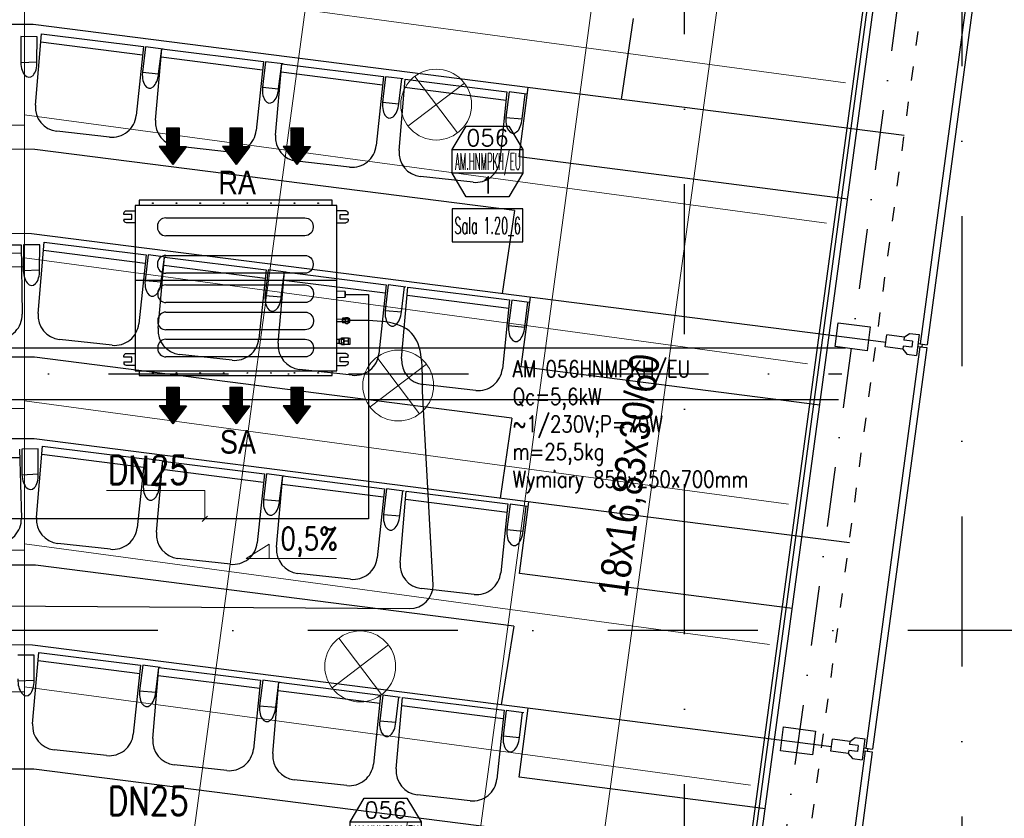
# Model space of a CAD drawing. Header units: millimetres. Extents: x -32221 to 212500, y 31663 to 93766.
# Tile 263 of 340: x 86252 to 90421, y 39860 to 43241. Entities that reach past the tile are written whole.
import ezdxf
from ezdxf.enums import TextEntityAlignment as Align

# ---------------------------------------------------------------- set-up
doc = ezdxf.new("R2010")
doc.units = ezdxf.units.MM
doc.linetypes.add('DASHDOTX2', pattern=[50.8, 25.4, -12.7, 0, -12.7])
doc.linetypes.add('GCAD_ISO03W100', pattern=[30, 12, -18])
for name, color, linetype in [('DVM_INDOOR', 104, 'Continuous'), ('DVM_INOUT_MARK', 3, 'Continuous'), ('DVM_INOUT_NAME', 7, 'Continuous'), ('DVM_PIPE', 3, 'Continuous'), ('osie', 250, 'Continuous'), ('Sciany', 250, 'Continuous'), ('skropliny', 5, 'Continuous'), ('Wyposazenie', 250, 'Continuous')]:
    doc.layers.add(name, color=color, linetype=linetype)
for name, color, linetype, lineweight in [('kasetony', 42, 'Continuous', 5), ('lampy', 30, 'Continuous', 9), ('opis', 250, 'Continuous', 15), ('Opisy', 250, 'Continuous', 13)]:
    doc.layers.add(name, color=color, linetype=linetype, lineweight=lineweight)
doc.styles.add('DVM_DEFAULT', font='romans.shx', dxfattribs={"bigfont": 'whgtxt.shx'})
doc.styles.get("Standard").update_dxf_attribs({"font": 'ARIALN.TTF'})

# ---------------------------------------------------------------- blocks, each defined once
blk = doc.blocks.new('INOUT_MARK')
at = {"layer": 'DVM_INOUT_MARK', "color": 0}
for p, q in [((-600, 1560), (600, 1560)), ((600, 1160), (-600, 1160))]:
    blk.add_line(p, q, dxfattribs=at)
blk.add_lwpolyline([(-360, 1960), (360, 1960), (600, 1560), (600, 1160), (360, 760), (-360, 760), (-600, 1160), (-600, 1560), (-360, 1960)], dxfattribs=at)
at = {"layer": 'DVM_INOUT_NAME'}
blk.add_lwpolyline([(-600, 0), (600, 0), (600, 560), (-600, 560)], close=True, dxfattribs=at)
at = {"layer": 'DVM_INOUT_MARK', "color": 0, "style": 'DVM_DEFAULT'}
for tag, p in [('CAP', (0, 1760)), ('NO', (0, 960))]:
    blk.add_attdef(tag, text='', height=280, dxfattribs=at).set_placement(p, align=Align.MIDDLE_CENTER)
for tag, width, p, p2 in [('QTY', 0.517418, (710, 1220), (1089, 1220)), ('MNAME', 0.53094, (-549, 1220), (563, 1220))]:
    blk.add_attdef(tag, text='', height=280, dxfattribs=dict(at, width=width)).set_placement(p, p2, align=Align.FIT)
at = {"layer": 'DVM_INOUT_NAME', "style": 'DVM_DEFAULT', "width": 1.097081}
blk.add_attdef('INAME', text='', height=280, dxfattribs=at).set_placement((-562, 134), (564, 134), align=Align.FIT)
blk = doc.blocks.new('Direction')
at = {"layer": 'DVM_INDOOR', "color": 1}
for p, q in [((-35, 693.8), (35, 693.8)), ((-35, 693.8), (-35, 588.8)), ((35, 693.8), (35, 588.8)), ((-35, 588.8), (-77, 588.8)), ((-77, 588.8), (0, 487.3)), ((77, 588.8), (0, 487.3)), ((35, 588.8), (77, 588.8))]:
    blk.add_line(p, q, dxfattribs=at)
blk = doc.blocks.new('ID_D_G_D_1_T')
at = {"layer": 'DVM_INDOOR'}
h = blk.add_hatch(dxfattribs=at)
h.set_pattern_fill('ANSI31', color=1, scale=0.75)
h.set_pattern_definition([(45, (-97.4602, 125.541), (-1.683798, 1.683798), [])])
h.paths.add_polyline_path([(-265.5, 522.6), (-207.8, 598.7), (-239.3, 598.7), (-239.3, 677.4), (-291.8, 677.4), (-291.8, 598.7), (-323.3, 598.7)])
h = blk.add_hatch(dxfattribs=at)
h.set_pattern_fill('ANSI31', color=1, scale=0.75)
h.set_pattern_definition([(45, (2.5398, 125.541), (-1.683798, 1.683798), [])])
h.paths.add_polyline_path([(2.5, 522.6), (60.3, 598.7), (28.8, 598.7), (28.8, 677.4), (-23.7, 677.4), (-23.7, 598.7), (-55.2, 598.7)])
h = blk.add_hatch(dxfattribs=at)
h.set_pattern_fill('ANSI31', color=1, scale=0.75)
h.set_pattern_definition([(45, (102.5398, 125.541), (-1.683798, 1.683798), [])])
h.paths.add_polyline_path([(260.1, 522.6), (317.8, 598.7), (286.3, 598.7), (286.3, 677.4), (233.8, 677.4), (233.8, 598.7), (202.3, 598.7)])
h = blk.add_hatch(dxfattribs=at)
h.set_pattern_fill('ANSI31', color=1, scale=0.75)
h.set_pattern_definition([(45, (-97.4602, -971.7816), (-1.683798, 1.683798), [])])
h.paths.add_polyline_path([(-265.5, -574.8), (-207.8, -498.6), (-239.3, -498.6), (-239.3, -419.9), (-291.8, -419.9), (-291.8, -498.6), (-323.3, -498.6)])
h = blk.add_hatch(dxfattribs=at)
h.set_pattern_fill('ANSI31', color=1, scale=0.75)
h.set_pattern_definition([(45, (2.5398, -971.7816), (-1.683798, 1.683798), [])])
h.paths.add_polyline_path([(2.5, -574.8), (60.3, -498.6), (28.8, -498.6), (28.8, -419.9), (-23.7, -419.9), (-23.7, -498.6), (-55.2, -498.6)])
h = blk.add_hatch(dxfattribs=at)
h.set_pattern_fill('ANSI31', color=1, scale=0.75)
h.set_pattern_definition([(45, (102.5398, -971.7816), (-1.683798, 1.683798), [])])
h.paths.add_polyline_path([(260.1, -574.8), (317.8, -498.6), (286.3, -498.6), (286.3, -419.9), (233.8, -419.9), (233.8, -498.6), (202.3, -498.6)])
at = {"layer": 'DVM_INDOOR', "color": 0}
for p, q in [((-424.9, 349.2), (-424.9, -350.8)), ((429, 349.2), (-424.9, 349.2)), ((409, 371), (-408.6, 371)), ((-408.6, 371), (-408.6, 349.2)), ((409, 349.2), (409, 371)), ((429, 275.6), (429, 349.2)), ((-472.2, 311.1), (-472.2, 316.6)), ((-439.2, 311.1), (-472.2, 311.1)), ((-462.2, 326.6), (-424.9, 326.6)), ((-439.2, 291.1), (-439.2, 311.1)), ((-295.6, 296.3), (293.4, 296.3)), ((466.4, 326.6), (429, 326.6)), ((443.3, 291.1), (443.3, 311.1)), ((443.3, 311.1), (476.4, 311.1)), ((476.4, 311.1), (476.4, 316.6)), ((-472.2, 291.1), (-472.2, 285.6)), ((-472.2, 291.1), (-439.2, 291.1)), ((-424.9, 275.6), (-462.2, 275.6)), ((-330.7, 261.2), (-330.7, 256.2)), ((328.5, 261.2), (328.5, 256.2)), ((429, -350.8), (429, 275.6)), ((429, 275.6), (466.4, 275.6)), ((473.4, 291.1), (443.3, 291.1)), ((476.4, 291.1), (473.4, 291.1)), ((476.4, 291.1), (476.4, 285.6)), ((293.4, 221.1), (-295.6, 221.1)), ((-295.6, 137.3), (293.4, 137.3)), ((-330.7, 102.2), (-330.7, 97.2)), ((328.5, 102.2), (328.5, 97.2)), ((293.4, 62.1), (-295.6, 62.1)), ((429, 31.3), (-424.9, 31.3)), ((-294.4, 12.9), (294.6, 12.9)), ((-329.5, -22.2), (-329.5, -27.2)), ((329.8, -22.2), (329.8, -27.2)), ((462.8, -14.8), (429, -13.6)), ((429, -41.1), (462.8, -39.9)), ((462.8, -14.8), (462.8, -27.3)), ((462.8, -27.3), (462.8, -39.9)), ((463.8, -15.8), (463.8, -38.9)), ((294.6, -62.3), (-294.4, -62.3)), ((-294.4, -102.1), (294.6, -102.1)), ((-329.5, -137.2), (-329.5, -142.2)), ((329.8, -137.2), (329.8, -142.2)), ((453.4, -133.2), (429, -133)), ((429, -142.7), (453.4, -142.7)), ((429, -142.7), (453.4, -142.7)), ((453.4, -130.3), (453.4, -130.8)), ((453.4, -137.4), (453.4, -130.8)), ((453.4, -137.4), (453.4, -130.8)), ((453.4, -142.7), (453.4, -133.2)), ((453.4, -142.7), (453.4, -133.2)), ((453.4, -142.7), (453.4, -133.2)), ((453.4, -137.4), (453.4, -138.4)), ((453.4, -145), (453.4, -138.4)), ((453.4, -145), (453.4, -145.5)), ((465.4, -128.1), (454.7, -128.1)), ((454.7, -133), (465.4, -133)), ((465.4, -142.8), (454.7, -142.8)), ((465.4, -147.7), (454.7, -147.7)), ((466.8, -126), (465.4, -127.4)), ((465.4, -128.2), (465.4, -127.4)), ((465.4, -148.4), (465.4, -128.2)), ((465.4, -148.4), (466.8, -149.8)), ((467.6, -125.3), (475.7, -125.3)), ((467.6, -130.2), (475.7, -130.2)), ((467.6, -142.8), (475.7, -142.8)), ((467.6, -150.5), (475.7, -150.5)), ((477.9, -127.4), (476.5, -126)), ((476.5, -149.8), (477.9, -148.4)), ((483.4, -130.4), (477.9, -127.4)), ((477.9, -128.2), (477.9, -127.4)), ((477.9, -148.4), (477.9, -128.2)), ((477.9, -148.4), (483.4, -145.4)), ((483.4, -145.4), (483.4, -130.4)), ((294.6, -177.3), (-294.4, -177.3)), ((-294.4, -217.1), (294.6, -217.1)), ((438.3, -218), (429, -217.9)), ((429, -233.9), (438.3, -233.9)), ((429, -233.9), (438.3, -233.9)), ((440.3, -216.4), (438.3, -218)), ((438.3, -225.9), (438.3, -218)), ((438.3, -233.9), (438.3, -218)), ((438.3, -233.9), (438.3, -225.9)), ((438.3, -233.9), (440.3, -235.4)), ((448.6, -216.4), (440.3, -216.4)), ((440.3, -235.4), (440.3, -216.4)), ((440.3, -235.4), (448.6, -235.4)), ((448.6, -218.9), (448.6, -212)), ((448.6, -212), (458.6, -212)), ((458.6, -218.9), (448.6, -218.9)), ((448.6, -232.8), (448.6, -218.9)), ((448.6, -232.8), (458.6, -232.8)), ((448.6, -239.7), (448.6, -232.8)), ((448.6, -239.7), (458.6, -239.7)), ((458.6, -212), (458.6, -218.9)), ((458.9, -216.3), (458.6, -216.3)), ((458.6, -218.9), (458.6, -232.8)), ((458.6, -232.8), (458.6, -239.7)), ((458.6, -235.3), (458.9, -235.3)), ((459.4, -212.2), (458.9, -212.7)), ((458.9, -238.7), (458.9, -212.7)), ((458.9, -238.7), (459.4, -239.2)), ((476.3, -212.2), (461.5, -212.2)), ((476.3, -212.2), (461.5, -212.2)), ((476.3, -225.7), (461.5, -225.7)), ((476.3, -239.2), (461.5, -239.2)), ((478.9, -212.7), (478.4, -212.2)), ((478.4, -239.2), (478.9, -238.7)), ((484.9, -213.7), (478.9, -212.7)), ((478.9, -238.7), (478.9, -212.7)), ((478.9, -238.7), (484.9, -237.7)), ((484.9, -237.7), (484.9, -213.7)), ((-472.2, -292.7), (-472.2, -287.2)), ((-462.2, -277.2), (-424.9, -277.2)), ((-329.5, -252.2), (-329.5, -257.2)), ((329.8, -252.2), (329.8, -257.2)), ((466.4, -277.2), (429, -277.2)), ((476.4, -292.7), (476.4, -287.2)), ((-439.2, -292.7), (-472.2, -292.7)), ((-472.2, -312.7), (-472.2, -318.2)), ((-472.2, -312.7), (-439.2, -312.7)), ((-424.9, -328.2), (-462.2, -328.2)), ((-439.2, -312.7), (-439.2, -292.7)), ((294.6, -292.3), (-294.4, -292.3)), ((429, -328.2), (466.4, -328.2)), ((443.3, -312.7), (443.3, -292.7)), ((443.3, -292.7), (476.4, -292.7)), ((473.4, -312.7), (443.3, -312.7)), ((476.4, -312.7), (473.4, -312.7)), ((476.4, -312.7), (476.4, -318.2)), ((-424.9, -350.8), (429, -350.8)), ((-408.6, -350.8), (-408.6, -371)), ((-408.6, -371), (-408.1, -371)), ((-408.1, -371), (409, -371)), ((409, -371), (409, -351.3))]:
    blk.add_line(p, q, dxfattribs=at)
for centre in [(-349.9, 358.4), (-249.9, 358.4), (-149.9, 358.4), (-49.9, 358.4), (50.1, 358.4), (150.1, 358.4), (250.1, 358.4), (350.1, 358.4), (-349.9, -360), (-249.9, -360), (-149.9, -360), (-49.9, -360), (50.1, -360), (150.1, -360), (250.1, -360), (350.1, -360)]:
    blk.add_circle(centre, 1.6, dxfattribs=at)
at = {"layer": 'DVM_INDOOR', "color": 0, "extrusion": (0, 0, -1)}
for centre, radius, start, end in [((462.2, 316.6), 10, 0, 90), ((-293.4, 261.2), 35.1, 90, 180), ((-466.4, 316.6), 10, 90, 180), ((462.2, 285.6), 10, 270, 0), ((-293.4, 256.2), 35.1, 180, 270), ((-466.4, 285.6), 10, 180, 270), ((-293.4, 102.2), 35.1, 90, 180), ((-293.4, 97.2), 35.1, 180, 270), ((-294.6, -22.2), 35.1, 90, 180), ((-294.6, -27.2), 35.1, 180, 270), ((-294.6, -137.2), 35.1, 90, 180), ((-294.6, -142.2), 35.1, 180, 270), ((-294.6, -252.2), 35.1, 90, 180), ((462.2, -287.2), 10, 0, 90), ((-294.6, -257.2), 35.1, 180, 270), ((-466.4, -287.2), 10, 90, 180), ((462.2, -318.2), 10, 270, 0), ((-466.4, -318.2), 10, 180, 270), ((-409.5, -351.3), 0.5, 360, 90)]:
    blk.add_arc(centre, radius, start, end, dxfattribs=at)
at = {"layer": 'DVM_INDOOR', "color": 0}
for centre, radius, start, end in [((-295.6, 261.2), 35.1, 90, 180), ((-295.6, 256.2), 35.1, 180, 270), ((-295.6, 102.2), 35.1, 90, 180), ((-295.6, 97.2), 35.1, 180, 270), ((-294.4, -22.2), 35.1, 90, 180), ((-294.4, -27.2), 35.1, 180, 270), ((462.8, -15.8), 1, 0, 88.2), ((462.8, -38.9), 1, 271.8, 0), ((-294.4, -137.2), 35.1, 90, 180), ((-294.4, -142.2), 35.1, 180, 270), ((-294.4, -252.2), 35.1, 90, 180), ((-294.4, -257.2), 35.1, 180, 270)]:
    blk.add_arc(centre, radius, start, end, dxfattribs=at)
for points, knots in [([(454.7, -128.1), (454.7, -128.1), (454.6, -128.1), (454.4, -128.1), (454, -128.3), (453.7, -128.5), (453.6, -128.8), (453.5, -129.1), (453.4, -129.4), (453.4, -129.8), (453.4, -130.1), (453.4, -130.3)], [0, 0, 0, 0, 0.000013, 0.069041, 0.139275, 0.284826, 0.389711, 0.496275, 0.619531, 0.743075, 1, 1, 1, 1]), ([(453.4, -130.8), (453.4, -131), (453.4, -131.3), (453.4, -131.7), (453.5, -132), (453.6, -132.3), (453.8, -132.6), (454.1, -132.9), (454.4, -133), (454.6, -133), (454.7, -133), (454.7, -133)], [0, 0, 0, 0, 0.239182, 0.362776, 0.485496, 0.613466, 0.749358, 0.877858, 0.939112, 0.970034, 1, 1, 1, 1]), ([(454.7, -133), (454.7, -133), (454.6, -133), (454.4, -133.1), (454.1, -133.3), (453.8, -133.8), (453.6, -134.3), (453.5, -134.9), (453.4, -135.6), (453.4, -136.4), (453.4, -137), (453.4, -137.4)], [0, 0, 0, 0, 0.029886, 0.060825, 0.121941, 0.2487, 0.371948, 0.49607, 0.618809, 0.742992, 1, 1, 1, 1]), ([(453.4, -138.4), (453.4, -138.8), (453.4, -139.4), (453.4, -140.2), (453.5, -140.8), (453.6, -141.5), (453.8, -142.1), (454.1, -142.5), (454.4, -142.8), (454.6, -142.8), (454.7, -142.8), (454.7, -142.8)], [0, 0, 0, 0, 0.239, 0.36254, 0.485088, 0.61328, 0.74929, 0.877829, 0.939097, 0.970051, 1, 1, 1, 1]), ([(454.7, -142.8), (454.6, -142.8), (454.5, -142.8), (454.3, -142.9), (454, -143), (453.7, -143.3), (453.6, -143.5), (453.5, -143.8), (453.4, -144.1), (453.4, -144.5), (453.4, -144.8), (453.4, -145)], [0, 0, 0, 0, 0.033947, 0.069512, 0.139705, 0.28517, 0.390004, 0.496517, 0.619714, 0.743198, 1, 1, 1, 1]), ([(453.4, -145.5), (453.4, -145.7), (453.4, -146), (453.4, -146.4), (453.5, -146.7), (453.6, -147.1), (453.8, -147.4), (454.1, -147.6), (454.4, -147.7), (454.6, -147.7), (454.7, -147.7), (454.7, -147.7)], [0, 0, 0, 0, 0.239181, 0.362773, 0.485493, 0.613462, 0.749353, 0.877854, 0.939109, 0.970033, 1, 1, 1, 1]), ([(467.6, -125.3), (466.6, -126.1), (465.9, -126.9), (465.9, -128.6), (466.6, -129.4), (467.6, -130.2)], [0, 0, 0, 0, 0.5, 0.5, 1, 1, 1, 1]), ([(467.6, -130.2), (467.1, -131.2), (466.7, -132.2), (466.1, -134.3), (465.9, -135.4), (465.9, -138.7), (466.6, -140.8), (467.6, -142.8)], [0, 0, 0, 0, 0.25, 0.25, 0.5, 0.5, 1, 1, 1, 1]), ([(467.6, -142.8), (467.1, -143.4), (466.7, -144), (466.1, -145.3), (465.9, -146), (465.9, -148), (466.6, -149.3), (467.6, -150.5)], [0, 0, 0, 0, 0.25, 0.25, 0.5, 0.5, 1, 1, 1, 1]), ([(475.7, -130.2), (476.7, -129.4), (477.4, -128.6), (477.4, -126.9), (476.7, -126.1), (475.7, -125.3)], [0, 0, 0, 0, 0.5, 0.5, 1, 1, 1, 1]), ([(475.7, -142.8), (476.2, -141.8), (476.6, -140.8), (477.2, -138.7), (477.4, -137.6), (477.4, -134.3), (476.7, -132.2), (475.7, -130.2)], [0, 0, 0, 0, 0.25, 0.25, 0.5, 0.5, 1, 1, 1, 1]), ([(475.7, -150.5), (476.2, -149.9), (476.6, -149.3), (477.2, -148), (477.4, -147.3), (477.4, -145.3), (476.7, -144), (475.7, -142.8)], [0, 0, 0, 0, 0.25, 0.25, 0.5, 0.5, 1, 1, 1, 1]), ([(461.5, -212.2), (461.4, -212.2), (461.2, -212.2), (460.9, -212.2), (460.8, -212.2), (460.6, -212.2), (460.6, -212.2), (460.4, -212.2), (460.3, -212.2), (460.1, -212.2), (459.8, -212.2), (459.7, -212.2), (459.5, -212.2), (459.5, -212.2), (459.5, -212.2), (459.4, -212.2), (459.4, -212.2), (459.4, -212.2), (459.4, -212.2), (459.4, -212.2)], [0, 0, 0, 0, 0.125462, 0.125462, 0.250924, 0.250924, 0.313655, 0.313655, 0.376386, 0.501849, 0.501849, 0.752773, 0.752773, 0.878235, 0.878235, 0.940966, 0.972332, 0.972332, 1, 1, 1, 1]), ([(461.5, -225.7), (460.9, -224.7), (460.4, -223.6), (459.7, -221.4), (459.4, -220.2), (459.4, -216.6), (460.3, -214.4), (461.5, -212.2)], [0, 0, 0, 0, 0.25, 0.25, 0.5, 0.5, 1, 1, 1, 1]), ([(461.5, -239.2), (460.9, -238.2), (460.4, -237.1), (459.7, -234.9), (459.4, -233.7), (459.4, -230.1), (460.3, -227.9), (461.5, -225.7)], [0, 0, 0, 0, 0.25, 0.25, 0.5, 0.5, 1, 1, 1, 1]), ([(459.4, -239.2), (459.4, -239.2), (459.4, -239.2), (459.4, -239.2), (459.4, -239.2), (459.5, -239.2), (459.5, -239.2), (459.5, -239.2), (459.7, -239.2), (459.8, -239.2), (460.1, -239.2), (460.3, -239.2), (460.4, -239.2), (460.6, -239.2), (460.6, -239.2), (460.8, -239.2), (460.9, -239.2), (461.2, -239.2), (461.4, -239.2), (461.5, -239.2)], [0, 0, 0, 0, 0.027668, 0.027668, 0.059034, 0.121765, 0.121765, 0.247227, 0.247227, 0.498151, 0.498151, 0.623614, 0.686345, 0.686345, 0.749076, 0.749076, 0.874538, 0.874538, 1, 1, 1, 1]), ([(460.1, -212.2), (460.2, -212.2), (460.2, -212.2), (460.4, -212.2), (460.4, -212.2), (460.4, -212.2), (460.5, -212.2), (460.6, -212.2), (460.8, -212.2), (460.9, -212.2), (461.2, -212.2), (461.4, -212.2), (461.5, -212.2)], [0, 0, 0, 0, 0.181781, 0.181781, 0.249966, 0.249966, 0.318151, 0.454521, 0.454521, 0.72726, 0.72726, 1, 1, 1, 1]), ([(476.3, -225.7), (477, -224.7), (477.5, -223.6), (478.2, -221.4), (478.4, -220.2), (478.4, -216.6), (477.6, -214.4), (476.3, -212.2)], [0, 0, 0, 0, 0.25, 0.25, 0.5, 0.5, 1, 1, 1, 1]), ([(476.3, -212.2), (476.5, -212.2), (476.6, -212.2), (476.9, -212.2), (477.1, -212.2), (477.2, -212.2), (477.3, -212.2), (477.4, -212.2), (477.6, -212.2), (477.8, -212.2), (478, -212.2), (478.2, -212.2), (478.3, -212.2), (478.4, -212.2), (478.4, -212.2), (478.4, -212.2), (478.4, -212.2), (478.4, -212.2), (478.4, -212.2), (478.4, -212.2), (478.4, -212.2), (478.4, -212.2), (478.3, -212.2), (478.2, -212.2), (478, -212.2), (477.8, -212.2), (477.7, -212.2), (477.5, -212.2), (477.5, -212.2), (477.4, -212.2), (477.3, -212.2), (477.2, -212.2), (477.1, -212.2), (476.9, -212.2), (476.6, -212.2), (476.5, -212.2), (476.3, -212.2)], [0, 0, 0, 0, 0.0625, 0.0625, 0.125, 0.125, 0.15625, 0.15625, 0.1875, 0.25, 0.25, 0.375, 0.375, 0.4375, 0.4375, 0.46875, 0.484375, 0.484375, 0.5, 0.5, 0.5625, 0.5625, 0.625, 0.625, 0.75, 0.75, 0.8125, 0.8125, 0.828125, 0.828125, 0.84375, 0.875, 0.875, 0.9375, 0.9375, 1, 1, 1, 1]), ([(476.3, -239.2), (477, -238.2), (477.5, -237.1), (478.2, -234.9), (478.4, -233.7), (478.4, -230.1), (477.6, -227.9), (476.3, -225.7)], [0, 0, 0, 0, 0.25, 0.25, 0.5, 0.5, 1, 1, 1, 1]), ([(478.4, -239.2), (478.4, -239.2), (478.4, -239.2), (478.4, -239.2), (478.4, -239.2), (478.4, -239.2), (478.4, -239.2), (478.3, -239.2), (478.2, -239.2), (478, -239.2), (477.8, -239.2), (477.6, -239.2), (477.4, -239.2), (477.3, -239.2), (477.2, -239.2), (477.1, -239.2), (476.9, -239.2), (476.6, -239.2), (476.5, -239.2), (476.3, -239.2)], [0, 0, 0, 0, 0.027668, 0.027668, 0.059034, 0.121765, 0.121765, 0.247227, 0.247227, 0.498151, 0.498151, 0.623614, 0.686345, 0.686345, 0.749076, 0.749076, 0.874538, 0.874538, 1, 1, 1, 1])]:
    blk.add_open_spline(points, degree=3, knots=knots, dxfattribs=at)
for points in [[(467.6, -150.5), (467.3, -150.3), (467, -150), (466.8, -149.8)], [(476.5, -149.8), (476.3, -150), (476, -150.3), (475.7, -150.5)]]:
    blk.add_open_spline(points, degree=3, dxfattribs=at)
at = {"layer": 'DVM_INDOOR', "xscale": 0.75, "yscale": 0.75, "zscale": 0.75}
for p in [(-265.5, 157.1), (2.5, 157.1), (260.1, 157.1), (-265.5, -940.3), (2.5, -940.3), (260.1, -940.3)]:
    blk.add_blockref('Direction', p, dxfattribs=at)
at = {"layer": 'DVM_INDOOR', "color": 2}
for s, p in [('RA', (86.6, 365.9)), ('SA', (86.6, -731.4))]:
    blk.add_text(s, height=100, dxfattribs=at).set_placement(p, align=Align.BOTTOM_RIGHT)

msp = doc.modelspace()

# ---------------------------------------------------------------- linework, layer by layer
at = {"layer": 'DVM_PIPE'}
msp.add_lwpolyline([(83719.177, 40774.509), (87903.027, 40747.588, 0.41421356), (88003.027, 40847.588), (87957.67, 41668.099)], format="xyb", dxfattribs=at)
msp.add_spline([(87957.67, 41668.099), (87911.757, 41914.081), (87649.561, 41967.489)], degree=3, dxfattribs=at)
at = {"layer": 'kasetony'}
for p, q in [((88731.04, 43716.963), (88650.599, 43122.38)), ((86272.266, 42794.948), (86272.266, 43394.948)), ((87380.992, 42688.678), (87461.432, 43283.261)), ((87380.992, 42688.678), (87461.432, 43283.261)), ((87461.432, 43283.261), (87380.992, 42688.678)), ((88650.599, 43122.38), (87461.432, 43283.261)), ((88650.599, 43122.38), (87461.432, 43283.261)), ((88570.158, 42527.796), (88650.599, 43122.38)), ((88570.158, 42527.796), (88650.599, 43122.38)), ((88650.599, 43122.38), (88570.158, 42527.796)), ((89748.891, 42973.792), (88650.599, 43122.38)), ((89748.891, 42973.792), (88650.599, 43122.38)), ((86272.266, 42838.677), (87380.992, 42688.678)), ((87380.992, 42688.678), (86272.266, 42838.677)), ((85072.266, 42794.948), (86272.266, 42794.948)), ((86272.266, 42794.948), (85072.266, 42794.948)), ((86272.266, 42194.948), (86272.266, 42794.948)), ((87300.551, 42094.095), (87380.992, 42688.678)), ((87300.551, 42094.095), (87380.992, 42688.678)), ((87380.992, 42688.678), (87300.551, 42094.095)), ((87380.992, 42688.678), (88570.158, 42527.796)), ((88570.158, 42527.796), (87380.992, 42688.678)), ((88489.717, 41933.213), (88570.158, 42527.796)), ((88489.717, 41933.213), (88570.158, 42527.796)), ((88570.158, 42527.796), (88489.717, 41933.213)), ((88570.158, 42527.796), (89668.45, 42379.209)), ((89668.45, 42379.209), (88570.158, 42527.796)), ((87300.551, 42094.095), (86272.266, 42233.211)), ((86272.266, 42233.211), (87300.551, 42094.095)), ((87300.551, 42094.095), (86272.266, 42233.211)), ((85072.266, 42194.948), (86272.266, 42194.948)), ((86272.266, 42194.948), (85072.266, 42194.948)), ((86272.266, 41594.948), (86272.266, 42194.948)), ((87220.11, 41499.511), (87300.551, 42094.095)), ((87220.11, 41499.511), (87300.551, 42094.095)), ((87300.551, 42094.095), (87220.11, 41499.511)), ((88489.717, 41933.213), (87300.551, 42094.095)), ((87300.551, 42094.095), (88489.717, 41933.213)), ((88489.717, 41933.213), (87300.551, 42094.095)), ((88409.277, 41338.63), (88489.717, 41933.213)), ((88409.277, 41338.63), (88489.717, 41933.213)), ((88489.717, 41933.213), (88409.277, 41338.63)), ((89588.009, 41784.626), (88489.717, 41933.213)), ((88489.717, 41933.213), (89588.009, 41784.626)), ((89588.009, 41784.626), (88489.717, 41933.213)), ((86272.266, 41627.745), (87220.11, 41499.511)), ((87220.11, 41499.511), (86272.266, 41627.745)), ((85072.266, 41594.948), (86272.266, 41594.948)), ((86272.266, 41594.948), (85072.266, 41594.948)), ((86272.266, 40994.948), (86272.266, 41594.948)), ((87139.669, 40904.928), (87220.11, 41499.511)), ((87139.669, 40904.928), (87220.11, 41499.511)), ((87220.11, 41499.511), (87139.669, 40904.928)), ((87220.11, 41499.511), (88409.277, 41338.63)), ((88409.277, 41338.63), (87220.11, 41499.511)), ((88328.836, 40744.046), (88409.277, 41338.63)), ((88328.836, 40744.046), (88409.277, 41338.63)), ((88409.277, 41338.63), (88328.836, 40744.046)), ((88409.277, 41338.63), (89507.569, 41190.043)), ((89507.569, 41190.043), (88409.277, 41338.63)), ((87139.669, 40904.928), (86272.266, 41022.278)), ((86272.266, 41022.278), (87139.669, 40904.928)), ((87139.669, 40904.928), (86272.266, 41022.278)), ((85072.266, 40994.948), (86272.266, 40994.948)), ((86272.266, 40994.948), (85072.266, 40994.948)), ((86272.266, 40394.948), (86272.266, 40994.948)), ((87059.229, 40310.345), (87139.669, 40904.928)), ((87059.229, 40310.345), (87139.669, 40904.928)), ((87139.669, 40904.928), (87059.229, 40310.345)), ((88328.836, 40744.046), (87139.669, 40904.928)), ((87139.669, 40904.928), (88328.836, 40744.046)), ((88328.836, 40744.046), (87139.669, 40904.928)), ((88248.395, 40149.463), (88328.836, 40744.046)), ((88248.395, 40149.463), (88328.836, 40744.046)), ((88328.836, 40744.046), (88248.395, 40149.463)), ((89427.128, 40595.459), (88328.836, 40744.046)), ((88328.836, 40744.046), (89427.128, 40595.459)), ((89427.128, 40595.459), (88328.836, 40744.046)), ((86272.266, 40416.812), (87059.229, 40310.345)), ((87059.229, 40310.345), (86272.266, 40416.812)), ((85072.266, 40394.948), (86272.266, 40394.948)), ((86272.266, 40394.948), (85072.266, 40394.948)), ((86272.266, 39794.948), (86272.266, 40394.948)), ((86978.788, 39715.761), (87059.229, 40310.345)), ((86978.788, 39715.761), (87059.229, 40310.345)), ((87059.229, 40310.345), (86978.788, 39715.761)), ((87059.229, 40310.345), (88248.395, 40149.463)), ((88248.395, 40149.463), (87059.229, 40310.345)), ((88167.954, 39554.88), (88248.395, 40149.463)), ((88167.954, 39554.88), (88248.395, 40149.463)), ((88248.395, 40149.463), (88167.954, 39554.88)), ((88248.395, 40149.463), (89346.687, 40000.876)), ((89346.687, 40000.876), (88248.395, 40149.463))]:
    msp.add_line(p, q, dxfattribs=at)
at = {"layer": 'lampy'}
for p, q in [((87924.907, 43000.693), (88106.684, 42762.036)), ((88135.124, 42972.253), (87896.467, 42790.476)), ((87974.242, 41783.087), (87735.585, 41601.31)), ((87764.025, 41811.527), (87945.802, 41572.87)), ((87603.144, 40622.36), (87784.921, 40383.703)), ((87813.361, 40593.92), (87574.704, 40412.143))]:
    msp.add_line(p, q, dxfattribs=at)
for centre in [(88015.795, 42881.365), (87854.914, 41692.198), (87694.032, 40503.032)]:
    msp.add_circle(centre, 150, dxfattribs=at)
at = {"layer": 'opis'}
for p, q in [((86620.416, 41248.374), (87036.257, 41248.374)), ((87036.257, 41248.374), (87036.251, 41128.142)), ((87025.016, 41116.907), (87047.486, 41139.377)), ((87211.252, 40960.181), (87308.594, 41021.095)), ((87308.594, 41021.095), (87308.594, 40960.181)), ((87211.252, 40960.181), (87593.469, 40960.181))]:
    msp.add_line(p, q, dxfattribs=at)
at = {"layer": 'Opisy'}
msp.add_line((88515.861, 38259.245), (89464.117, 45173.892), dxfattribs=at)
at = {"layer": 'osie', "linetype": 'DASHDOTX2', "ltscale": 25}
for p, q in [((89067.244, 33019.002), (89067.244, 62730.045)), ((90241.854, 62730.045), (90241.854, 33019.002)), ((93188.295, 40655.672), (77303.49, 40655.672))]:
    msp.add_line(p, q, dxfattribs=at)
at = {"layer": 'osie'}
for p, q in [((79516.379, 41851.817), (89748.401, 41851.817)), ((89718.693, 41631.817), (79515.979, 41631.817))]:
    msp.add_line(p, q, dxfattribs=at)
at = {"layer": 'osie', "linetype": 'DASHDOTX2', "ltscale": 20}
msp.add_line((79516.179, 41741.817), (89733.547, 41741.817), dxfattribs=at)
at = {"layer": 'Sciany'}
for p, q in [((88918.777, 36597.653), (90107.889, 45387.049)), ((88935.662, 36595.368), (90124.928, 45384.931)), ((88963.002, 36606.82), (90150.255, 45381.504)), ((90297.884, 43596.391), (90064.937, 41868.433)), ((90327.435, 43592.407), (90094.487, 41864.449)), ((86310.026, 43220.579), (79640.271, 43236.294)), ((89997.898, 42750.94), (86310.026, 43220.579)), ((88366.492, 42660.437), (88405.377, 42953.743)), ((89758.729, 42481.107), (88366.492, 42660.437)), ((86302.128, 42334.878), (79639.388, 42350.571)), ((89920.516, 41874.088), (86302.128, 42334.878)), ((88376.071, 41770.903), (88415.166, 42065.79)), ((89704.756, 41856.76), (89717.67, 41958.173)), ((89717.67, 41958.173), (89852.887, 41940.954)), ((89852.887, 41940.954), (89839.973, 41839.541)), ((89917.287, 41855.46), (89923.744, 41906.166)), ((89997.81, 41896.734), (89923.744, 41906.166)), ((89997.81, 41896.734), (90020.097, 41912.95)), ((90020.097, 41912.95), (90061.349, 41907.697)), ((90061.349, 41907.697), (90050.116, 41819.49)), ((89839.973, 41839.541), (89704.756, 41856.76)), ((90063.43, 41856.601), (89834.324, 40157.153)), ((89992.967, 41858.704), (89991.353, 41846.028)), ((90030, 41853.988), (89992.967, 41858.704)), ((89997.81, 41896.734), (89996.196, 41884.057)), ((90033.228, 41879.341), (89996.196, 41884.057)), ((90033.228, 41879.341), (90030, 41853.988)), ((90054.979, 41857.678), (90071.881, 41855.525)), ((90056.486, 41869.509), (90073.388, 41867.357)), ((90063.43, 41856.601), (90092.98, 41852.618)), ((90064.937, 41868.433), (90094.487, 41864.449)), ((90073.388, 41867.357), (90071.881, 41855.525)), ((90092.98, 41852.618), (89863.875, 40153.169)), ((89991.353, 41846.028), (89917.287, 41855.46)), ((89991.353, 41846.028), (90008.864, 41824.743)), ((90008.864, 41824.743), (90050.116, 41819.49)), ((89640.707, 41608.838), (88376.071, 41770.903)), ((86314.034, 41466.37), (79638.522, 41482.09)), ((89765.556, 41026.83), (86314.034, 41466.37)), ((88368.502, 40896.685), (88408.665, 41199.625)), ((89524.34, 40748.796), (88368.502, 40896.685)), ((86306.97, 40593.614), (79637.653, 40609.322)), ((89689.903, 40162.808), (86306.97, 40593.614)), ((88366.61, 40033.821), (88405.397, 40326.386)), ((89474.143, 40145.48), (89487.058, 40246.893)), ((89487.058, 40246.893), (89622.275, 40229.674)), ((89622.275, 40229.674), (89609.36, 40128.261)), ((89686.675, 40144.18), (89693.132, 40194.886)), ((89767.198, 40185.454), (89693.132, 40194.886)), ((89767.198, 40185.454), (89789.485, 40201.67)), ((89789.485, 40201.67), (89830.736, 40196.417)), ((89830.736, 40196.417), (89819.504, 40108.21)), ((89762.355, 40147.424), (89760.74, 40134.748)), ((89799.387, 40142.708), (89762.355, 40147.424)), ((89767.198, 40185.454), (89765.583, 40172.777)), ((89802.616, 40168.061), (89765.583, 40172.777)), ((89802.616, 40168.061), (89799.387, 40142.708)), ((89825.873, 40158.229), (89842.775, 40156.077)), ((89834.324, 40157.153), (89863.875, 40153.169)), ((89842.775, 40156.077), (89841.269, 40144.245)), ((89609.36, 40128.261), (89474.143, 40145.48)), ((89832.818, 40145.321), (89601.369, 38428.489)), ((89862.368, 40141.338), (89630.92, 38424.505)), ((89760.74, 40134.748), (89686.675, 40144.18)), ((89760.74, 40134.748), (89778.252, 40113.463)), ((89778.252, 40113.463), (89819.504, 40108.21)), ((89824.367, 40146.398), (89841.269, 40144.245)), ((89832.818, 40145.321), (89862.368, 40141.338)), ((89409.545, 39900.378), (88366.61, 40033.821))]:
    msp.add_line(p, q, dxfattribs=at)
at = {"layer": 'Sciany', "linetype": 'DASHDOTX2', "ltscale": 10}
msp.add_line((90248.958, 45374.804), (89064.91, 36606.259), dxfattribs=at)
at = {"layer": 'Sciany', "linetype": 'GCAD_ISO03W100', "ltscale": 5}
msp.add_line((89166.818, 36590.565), (90347.914, 45354.992), dxfattribs=at)
at = {"layer": 'skropliny'}
for p, q in [((87628.988, 42078.096), (87728.988, 42078.096)), ((87728.988, 42078.096), (87728.988, 41128.096)), ((87728.988, 41128.096), (79783.935, 41128.49))]:
    msp.add_line(p, q, dxfattribs=at)
at = {"layer": 'Wyposazenie'}
for p, q in [((88850.126, 43245.38), (88799.275, 42903.581)), ((86256.691, 43169.007), (86256.536, 43060.299)), ((86325.858, 43168.658), (86256.691, 43169.007)), ((86319.079, 42878.92), (86345.329, 43180.819)), ((86325.322, 43062.522), (86325.858, 43168.658)), ((86345.329, 43180.819), (86776.014, 43127.101)), ((86342.512, 43146.488), (86772.329, 43091.929)), ((86776.014, 43127.101), (86745.396, 42834.85)), ((86785.01, 43125.979), (86771.947, 43018.059)), ((86785.01, 43125.979), (86771.947, 43018.059)), ((86859.265, 43116.717), (86785.01, 43125.979)), ((86827.397, 42815.52), (86853.647, 43117.418)), ((86840.511, 43012.097), (86853.647, 43117.418)), ((86853.647, 43117.418), (87284.332, 43063.7)), ((86850.83, 43083.088), (87280.647, 43028.529)), ((86256.536, 43060.299), (86325.322, 43062.522)), ((87284.332, 43063.7), (87253.713, 42771.45)), ((87293.328, 43062.578), (87280.265, 42954.658)), ((87293.328, 43062.578), (87280.265, 42954.658)), ((87367.582, 43053.317), (87293.328, 43062.578)), ((87335.714, 42752.119), (87361.964, 43054.017)), ((87348.828, 42948.696), (87361.964, 43054.017)), ((87361.964, 43054.017), (87792.65, 43000.3)), ((86771.947, 43018.059), (86840.511, 43012.097)), ((86771.947, 43018.059), (86840.511, 43012.097)), ((87359.147, 43019.687), (87788.965, 42965.128)), ((87792.65, 43000.3), (87762.031, 42708.049)), ((87801.646, 42999.178), (87788.583, 42891.257)), ((87801.646, 42999.178), (87788.583, 42891.257)), ((87875.9, 42989.916), (87801.646, 42999.178)), ((87857.146, 42885.296), (87870.282, 42990.617)), ((87858.447, 42687.701), (87884.697, 42989.599)), ((87884.697, 42989.599), (88315.382, 42935.881)), ((87280.265, 42954.658), (87348.828, 42948.696)), ((87280.265, 42954.658), (87348.828, 42948.696)), ((87881.88, 42955.269), (88311.698, 42900.71)), ((88315.382, 42935.881), (88284.764, 42643.631)), ((88324.378, 42934.759), (88311.316, 42826.839)), ((88324.378, 42934.759), (88311.316, 42826.839)), ((88398.633, 42925.498), (88324.378, 42934.759)), ((88379.879, 42820.877), (88393.015, 42926.198)), ((87788.583, 42891.257), (87857.146, 42885.296)), ((87788.583, 42891.257), (87857.146, 42885.296)), ((88311.316, 42826.839), (88379.879, 42820.877)), ((88311.316, 42826.839), (88379.879, 42820.877)), ((86632.518, 42743.887), (86409.724, 42768.449)), ((86317.099, 42691.833), (81114.688, 42704.087)), ((88347.641, 42433.25), (86317.099, 42691.833)), ((87140.836, 42680.486), (86918.041, 42705.048)), ((87649.153, 42617.085), (87426.359, 42641.647)), ((88171.886, 42552.667), (87949.092, 42577.229)), ((88347.641, 42433.25), (88295.405, 42081.041)), ((85824.77, 42290.041), (86258.787, 42287.849)), ((86258.787, 42287.849), (86263.091, 41994.031)), ((86267.852, 42287.804), (86267.698, 42179.096)), ((86337.02, 42287.454), (86267.852, 42287.804)), ((86330.241, 41997.717), (86356.491, 42299.615)), ((86336.484, 42181.318), (86337.02, 42287.454)), ((86356.491, 42299.615), (86787.176, 42245.897)), ((85826.05, 42255.619), (86259.305, 42252.489)), ((86353.674, 42265.285), (86783.491, 42210.726)), ((86787.176, 42245.897), (86756.557, 41953.647)), ((86796.172, 42244.775), (86783.109, 42136.855)), ((86796.172, 42244.775), (86783.109, 42136.855)), ((86870.426, 42235.514), (86796.172, 42244.775)), ((86838.558, 41934.316), (86864.808, 42236.215)), ((86851.672, 42130.894), (86864.808, 42236.215)), ((86864.808, 42236.215), (87295.494, 42182.497)), ((86861.991, 42201.884), (87291.809, 42147.325)), ((86267.698, 42179.096), (86336.484, 42181.318)), ((87295.494, 42182.497), (87264.875, 41890.246)), ((87304.49, 42181.375), (87291.427, 42073.454)), ((87304.49, 42181.375), (87291.427, 42073.454)), ((87378.744, 42172.113), (87304.49, 42181.375)), ((87346.876, 41870.915), (87373.126, 42172.814)), ((87359.99, 42067.493), (87373.126, 42172.814)), ((87373.126, 42172.814), (87803.811, 42119.096)), ((86783.109, 42136.855), (86851.672, 42130.894)), ((86783.109, 42136.855), (86851.672, 42130.894)), ((87370.309, 42138.483), (87800.126, 42083.924)), ((87803.811, 42119.096), (87773.193, 41826.845)), ((87812.807, 42117.974), (87799.744, 42010.054)), ((87812.807, 42117.974), (87799.744, 42010.054)), ((87887.061, 42108.712), (87812.807, 42117.974)), ((87868.307, 42004.092), (87881.444, 42109.413)), ((87869.609, 41806.497), (87895.859, 42108.395)), ((87895.859, 42108.395), (88326.544, 42054.678)), ((87291.427, 42073.454), (87359.99, 42067.493)), ((87291.427, 42073.454), (87359.99, 42067.493)), ((87893.042, 42074.065), (88322.859, 42019.506)), ((88326.544, 42054.678), (88295.925, 41762.427)), ((88335.54, 42053.556), (88322.477, 41945.635)), ((88335.54, 42053.556), (88322.477, 41945.635)), ((88409.794, 42044.294), (88335.54, 42053.556)), ((88391.04, 41939.674), (88404.177, 42044.995)), ((87799.744, 42010.054), (87868.307, 42004.092)), ((87799.744, 42010.054), (87868.307, 42004.092)), ((88322.477, 41945.635), (88391.04, 41939.674)), ((88322.477, 41945.635), (88391.04, 41939.674)), ((86643.68, 41862.683), (86420.885, 41887.245)), ((86315.027, 41811.925), (81116.904, 41824.168)), ((87151.997, 41799.282), (86929.203, 41823.845)), ((88336.396, 41554.51), (86315.027, 41811.925)), ((87660.315, 41735.882), (87437.521, 41760.444)), ((88183.048, 41671.463), (87960.253, 41696.025)), ((88336.396, 41554.51), (88287.33, 41215.077)), ((86251.781, 41423.378), (86259.505, 41129.63)), ((86330.013, 41423.894), (86260.846, 41423.438)), ((86260.846, 41423.438), (86261.957, 41314.736)), ((86323.234, 41134.157), (86349.484, 41436.055)), ((86330.712, 41317.759), (86330.013, 41423.894)), ((86346.667, 41401.725), (86776.484, 41347.166)), ((86349.484, 41436.055), (86780.169, 41382.337)), ((85819.448, 41386.113), (86252.71, 41388.026)), ((86780.169, 41382.337), (86749.55, 41090.087)), ((86789.165, 41381.215), (86776.102, 41273.295)), ((86789.165, 41381.215), (86776.102, 41273.295)), ((86863.419, 41371.954), (86789.165, 41381.215)), ((86831.551, 41070.756), (86857.802, 41372.654)), ((86844.665, 41267.333), (86857.802, 41372.654)), ((86857.802, 41372.654), (87288.487, 41318.936)), ((86261.957, 41314.736), (86330.712, 41317.759)), ((86854.984, 41338.324), (87284.802, 41283.765)), ((87288.487, 41318.936), (87257.868, 41026.686)), ((87297.483, 41317.814), (87284.42, 41209.894)), ((87297.483, 41317.814), (87284.42, 41209.894)), ((87371.737, 41308.553), (87297.483, 41317.814)), ((86776.102, 41273.295), (86844.665, 41267.333)), ((86776.102, 41273.295), (86844.665, 41267.333)), ((87339.869, 41007.355), (87366.119, 41309.254)), ((87352.983, 41203.933), (87366.119, 41309.254)), ((87363.302, 41274.923), (87793.119, 41220.364)), ((87366.119, 41309.254), (87796.804, 41255.536)), ((87796.804, 41255.536), (87766.186, 40963.285)), ((87805.8, 41254.414), (87792.737, 41146.493)), ((87805.8, 41254.414), (87792.737, 41146.493)), ((87880.055, 41245.152), (87805.8, 41254.414)), ((87861.301, 41140.532), (87874.437, 41245.853)), ((87862.602, 40942.937), (87888.852, 41244.835)), ((87888.852, 41244.835), (88319.537, 41191.117)), ((87284.42, 41209.894), (87352.983, 41203.933)), ((87284.42, 41209.894), (87352.983, 41203.933)), ((87886.035, 41210.505), (88315.852, 41155.946)), ((88319.537, 41191.117), (88288.919, 40898.867)), ((88328.533, 41189.995), (88315.47, 41082.075)), ((88328.533, 41189.995), (88315.47, 41082.075)), ((88402.787, 41180.734), (88328.533, 41189.995)), ((88384.033, 41076.113), (88397.17, 41181.434)), ((87792.737, 41146.493), (87861.301, 41140.532)), ((87792.737, 41146.493), (87861.301, 41140.532)), ((88315.47, 41082.075), (88384.033, 41076.113)), ((88315.47, 41082.075), (88384.033, 41076.113)), ((86636.673, 40999.123), (86413.878, 41023.685)), ((86318.988, 40931.78), (81109.596, 40944.05)), ((87144.99, 40935.722), (86922.196, 40960.284)), ((88344.058, 40673.894), (86318.988, 40931.78)), ((87653.308, 40872.322), (87430.514, 40896.884)), ((88176.041, 40807.903), (87953.247, 40832.465)), ((88344.058, 40673.894), (88290.629, 40341.001)), ((86313.918, 40550.426), (86244.75, 40550.775)), ((86307.139, 40260.688), (86333.389, 40562.587)), ((86313.382, 40444.29), (86313.918, 40550.426)), ((86330.572, 40528.256), (86760.389, 40473.697)), ((86333.389, 40562.587), (86764.074, 40508.869)), ((86764.074, 40508.869), (86733.455, 40216.618)), ((86773.07, 40507.747), (86760.007, 40399.827)), ((86773.07, 40507.747), (86760.007, 40399.827)), ((86847.324, 40498.485), (86773.07, 40507.747)), ((86815.456, 40197.288), (86841.707, 40499.186)), ((86828.57, 40393.865), (86841.707, 40499.186)), ((86841.707, 40499.186), (87272.392, 40445.468)), ((86244.596, 40442.067), (86313.382, 40444.29)), ((86838.889, 40464.856), (87268.707, 40410.297)), ((87272.392, 40445.468), (87241.773, 40153.218)), ((87281.388, 40444.346), (87268.325, 40336.426)), ((87281.388, 40444.346), (87268.325, 40336.426)), ((87355.642, 40435.085), (87281.388, 40444.346)), ((86760.007, 40399.827), (86828.57, 40393.865)), ((86760.007, 40399.827), (86828.57, 40393.865)), ((87323.774, 40133.887), (87350.024, 40435.785)), ((87336.888, 40330.464), (87350.024, 40435.785)), ((87347.207, 40401.455), (87777.024, 40346.896)), ((87350.024, 40435.785), (87780.709, 40382.068)), ((87780.709, 40382.068), (87750.091, 40089.817)), ((87789.705, 40380.946), (87776.642, 40273.025)), ((87789.705, 40380.946), (87776.642, 40273.025)), ((87863.96, 40371.684), (87789.705, 40380.946)), ((87845.205, 40267.064), (87858.342, 40372.385)), ((87846.507, 40069.469), (87872.757, 40371.367)), ((87872.757, 40371.367), (88303.442, 40317.649)), ((87268.325, 40336.426), (87336.888, 40330.464)), ((87268.325, 40336.426), (87336.888, 40330.464)), ((87869.94, 40337.037), (88299.757, 40282.478)), ((88303.442, 40317.649), (88272.824, 40025.399)), ((88312.438, 40316.527), (88299.375, 40208.607)), ((88312.438, 40316.527), (88299.375, 40208.607)), ((88386.692, 40307.266), (88312.438, 40316.527)), ((87776.642, 40273.025), (87845.205, 40267.064)), ((87776.642, 40273.025), (87845.205, 40267.064)), ((88367.938, 40202.645), (88381.075, 40307.966)), ((88299.375, 40208.607), (88367.938, 40202.645)), ((88299.375, 40208.607), (88367.938, 40202.645)), ((86620.578, 40125.655), (86397.783, 40150.217)), ((86311.66, 40067.695), (81109.704, 40079.947)), ((88340.659, 39809.308), (86311.66, 40067.695)), ((87128.895, 40062.254), (86906.101, 40086.816)), ((87637.213, 39998.853), (87414.419, 40023.415)), ((88159.946, 39934.435), (87937.152, 39958.997))]:
    msp.add_line(p, q, dxfattribs=at)
for centre, start, end in [((86420.926, 42870.065), 175.030611, 263.708819), ((86643.721, 42845.503), 263.708819, 354.01904), ((86929.244, 42806.664), 175.030611, 263.708819), ((87152.038, 42782.102), 263.708819, 354.01904), ((87437.562, 42743.263), 175.030611, 263.708819), ((87660.356, 42718.701), 263.708819, 354.01904), ((87960.294, 42678.845), 175.030611, 263.708819), ((88183.089, 42654.283), 263.708819, 354.01904), ((86160.87, 41992.533), 270.529054, 0.839276), ((86432.088, 41988.861), 175.030611, 263.708819), ((86654.882, 41964.299), 263.708819, 354.01904), ((86940.406, 41925.46), 175.030611, 263.708819), ((87163.2, 41900.898), 263.708819, 354.01904), ((87448.723, 41862.06), 175.030611, 263.708819), ((87671.517, 41837.498), 263.708819, 354.01904), ((87971.456, 41797.641), 175.030611, 263.708819), ((88194.25, 41773.079), 263.708819, 354.01904), ((86157.308, 41126.942), 271.19603, 1.506251), ((86425.081, 41125.301), 175.030611, 263.708819), ((86647.875, 41100.739), 263.708819, 354.01904), ((86933.399, 41061.9), 175.030611, 263.708819), ((87156.193, 41037.338), 263.708819, 354.01904), ((87441.716, 40998.499), 175.030611, 263.708819), ((87664.511, 40973.937), 263.708819, 354.01904), ((87964.449, 40934.081), 175.030611, 263.708819), ((88187.244, 40909.519), 263.708819, 354.01904), ((86408.986, 40251.833), 175.030611, 263.708819), ((86631.78, 40227.271), 263.708819, 354.01904), ((86917.304, 40188.432), 175.030611, 263.708819), ((87140.098, 40163.87), 263.708819, 354.01904), ((87425.621, 40125.031), 175.030611, 263.708819), ((87648.416, 40100.469), 263.708819, 354.01904), ((87948.354, 40060.613), 175.030611, 263.708819), ((88171.148, 40036.051), 263.708819, 354.01904)]:
    msp.add_arc(centre, 102.232, start, end, dxfattribs=at)
for centre, major_axis in [((86290.929, 43061.411), (-2.082, 64.439)), ((86806.229, 43015.078), (5.585, 64.23)), ((86806.229, 43015.078), (5.585, 64.23)), ((87314.547, 42951.677), (5.585, 64.23)), ((87314.547, 42951.677), (5.585, 64.23)), ((87822.864, 42888.276), (5.585, 64.23)), ((87822.864, 42888.276), (5.585, 64.23)), ((88345.597, 42823.858), (5.585, 64.23)), ((88345.597, 42823.858), (5.585, 64.23)), ((86302.091, 42180.207), (-2.082, 64.439)), ((86817.391, 42133.874), (5.585, 64.23)), ((86817.391, 42133.874), (5.585, 64.23)), ((87325.708, 42070.474), (5.585, 64.23)), ((87325.708, 42070.474), (5.585, 64.23)), ((87834.026, 42007.073), (5.585, 64.23)), ((87834.026, 42007.073), (5.585, 64.23)), ((88356.759, 41942.654), (5.585, 64.23)), ((88356.759, 41942.654), (5.585, 64.23)), ((86296.335, 41316.247), (-2.832, 64.41)), ((86810.384, 41270.314), (5.585, 64.23)), ((86810.384, 41270.314), (5.585, 64.23)), ((87318.701, 41206.913), (5.585, 64.23)), ((87318.701, 41206.913), (5.585, 64.23)), ((87827.019, 41143.513), (5.585, 64.23)), ((87827.019, 41143.513), (5.585, 64.23)), ((88349.752, 41079.094), (5.585, 64.23)), ((88349.752, 41079.094), (5.585, 64.23)), ((86278.989, 40443.179), (-2.082, 64.439)), ((86794.289, 40396.846), (5.585, 64.23)), ((86794.289, 40396.846), (5.585, 64.23)), ((87302.606, 40333.445), (5.585, 64.23)), ((87302.606, 40333.445), (5.585, 64.23)), ((87810.924, 40270.044), (5.585, 64.23)), ((87810.924, 40270.044), (5.585, 64.23)), ((88333.657, 40205.626), (5.585, 64.23)), ((88333.657, 40205.626), (5.585, 64.23))]:
    msp.add_ellipse(centre, major_axis=major_axis, ratio=0.53373009, start_param=1.44454642, end_param=4.71238898, dxfattribs=at)

# ---------------------------------------------------------------- block references
at = {"layer": 'DVM_INDOOR', "rotation": 359.9999999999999}
msp.add_blockref('ID_D_G_D_1_T', (87166.156, 42105.421), dxfattribs=at)
at = {"layer": 'DVM_INOUT_MARK'}
ref = msp.add_blockref('INOUT_MARK', (88233.165, 42300.775), dxfattribs=dict(at, xscale=0.25, yscale=0.25, zscale=0.25))
ref.add_attrib('CAP', '056', dxfattribs={"color": 0, "height": 70, "style": 'DVM_DEFAULT'}).set_placement((88233.165, 42740.775), align=Align.MIDDLE_CENTER)
ref.add_attrib('MNAME', 'AM.HNMPKH/EU', dxfattribs={"color": 0, "height": 70, "style": 'DVM_DEFAULT', "width": 0.343035}).set_placement((88095.965, 42605.813), (88373.824, 42605.813), align=Align.FIT)
ref.add_attrib('NO', '1', dxfattribs={"color": 0, "height": 70, "style": 'DVM_DEFAULT'}).set_placement((88233.165, 42540.775), align=Align.MIDDLE_CENTER)
ref.add_attrib('INAME', 'Sala 1.20_6', dxfattribs={"layer": 'DVM_INOUT_NAME', "height": 70, "style": 'DVM_DEFAULT', "width": 0.426643}).set_placement((88092.705, 42334.28), (88374.289, 42334.28), align=Align.FIT)
ref = msp.add_blockref('INOUT_MARK', (87801.552, 39455.12), dxfattribs=dict(at, xscale=0.25, yscale=0.25, zscale=0.25))
ref.add_attrib('CAP', '056', dxfattribs={"color": 0, "height": 70, "style": 'DVM_DEFAULT'}).set_placement((87801.552, 39895.12), align=Align.MIDDLE_CENTER)
ref.add_attrib('MNAME', 'AM.HNMPKH/EU', dxfattribs={"color": 0, "height": 70, "style": 'DVM_DEFAULT', "width": 0.343035}).set_placement((87664.352, 39760.158), (87942.21, 39760.158), align=Align.FIT)
ref.add_attrib('NO', '1', dxfattribs={"color": 0, "height": 70, "style": 'DVM_DEFAULT'}).set_placement((87801.552, 39695.12), align=Align.MIDDLE_CENTER)
ref.add_attrib('INAME', 'Sala 1.20_9', dxfattribs={"layer": 'DVM_INOUT_NAME', "height": 70, "style": 'DVM_DEFAULT', "width": 0.428808}).set_placement((87661.091, 39488.624), (87942.676, 39488.624), align=Align.FIT)

# ---------------------------------------------------------------- texts
at = {"layer": 'opis', "attachment_point": 1}
for s, insert, char_height, width in [('\\Fromans|c238;\\W0.8;AM 056HNMPKH/EU\\PQc=5,6kW\\P~1/230V;P=70W\\Pm=25,5kg\\PWymiary 850x250x700mm', (88339.565, 41797.465), 70, 957.90724), ('\\Fromans|c238;\\W0.8;DN25', (86626.269, 41393.992), 120, 248.87938), ('{\\Fromans|c238;\\W0.8;0,5%}', (87355.987, 41092.099), 96, 746.63813), ('\\Fromans|c238;\\W0.8;DN25', (86626.196, 39993.963), 120, 248.87938)]:
    msp.add_mtext(s, dxfattribs=dict(at, insert=insert, char_height=char_height, width=width))
at = {"layer": 'Opisy'}
msp.add_text('18x16,83x30/60', height=126.78053, rotation=82.28696, dxfattribs=at).set_placement((88824.723, 40791.455))

doc.saveas('drawing.dxf')
